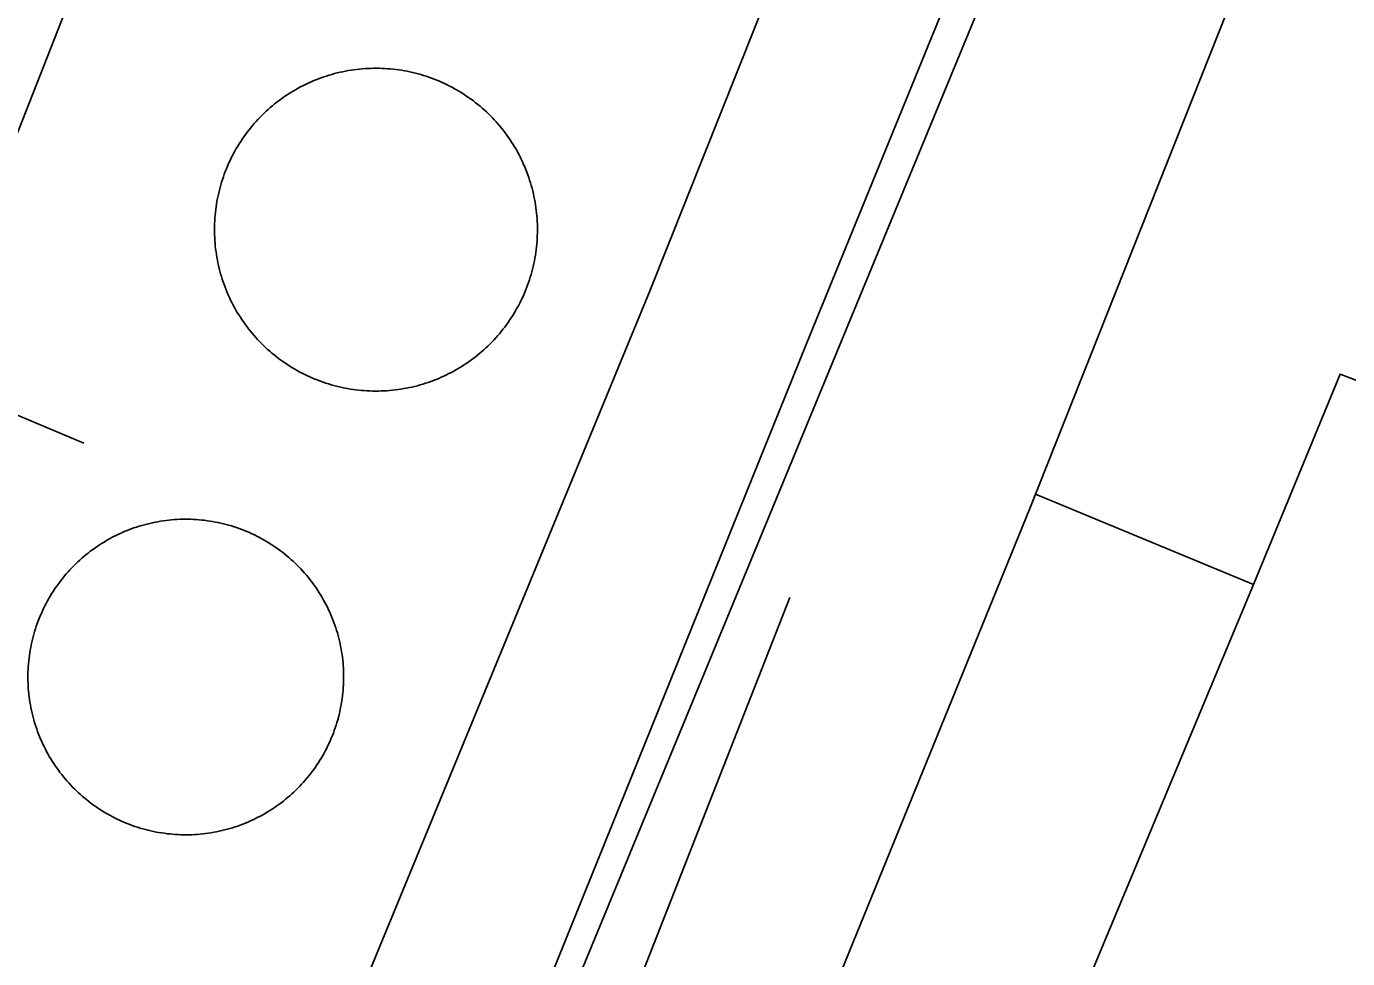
# Model space of a CAD drawing. Extents: x 3567028 to 3605064, y 510945 to 536587.
# Drawn here: x 3591152.6 to 3591393.6, y 518940 to 519110.1 of the extents above; entities that cross this region are included whole.
import ezdxf

# ---------------------------------------------------------------- set-up
doc = ezdxf.new("R2010")
doc.units = 0
for name, color, linetype in [('V-DOMW-TANK', 7, 'Continuous'), ('V-RAIL-TRAK', 7, 'Continuous'), ('V-ROAD-CNTR', 7, 'Continuous'), ('V-UTIL-LINE', 7, 'Continuous')]:
    doc.layers.add(name, color=color, linetype=linetype)

msp = doc.modelspace()

# ---------------------------------------------------------------- linework, layer by layer
at = {"layer": 'V-DOMW-TANK'}
for points in [[(3591188.35, 519064), (3591188.2, 519064.49), (3591188.05, 519064.99), (3591187.91, 519065.48), (3591187.79, 519065.98), (3591187.67, 519066.48), (3591187.56, 519066.98), (3591187.46, 519067.49), (3591187.37, 519067.99), (3591187.28, 519068.5), (3591187.21, 519069.01), (3591187.14, 519069.52), (3591187.08, 519070.03), (3591187.04, 519070.54), (3591187, 519071.05), (3591186.97, 519071.57), (3591186.95, 519072.08), (3591186.93, 519072.6), (3591186.93, 519073.11), (3591186.94, 519073.62), (3591186.95, 519074.14), (3591186.97, 519074.65), (3591187.01, 519075.17), (3591187.05, 519075.68), (3591187.1, 519076.19), (3591187.16, 519076.7), (3591187.23, 519077.21), (3591187.3, 519077.72), (3591187.39, 519078.23), (3591187.48, 519078.73), (3591187.59, 519079.23), (3591187.7, 519079.73), (3591187.82, 519080.23), (3591187.95, 519080.73), (3591188.09, 519081.23), (3591188.24, 519081.72), (3591188.39, 519082.21), (3591188.56, 519082.7), (3591188.73, 519083.18), (3591188.91, 519083.66), (3591189.1, 519084.14), (3591189.3, 519084.61), (3591189.5, 519085.09), (3591189.72, 519085.55), (3591189.94, 519086.02), (3591190.17, 519086.48), (3591190.41, 519086.93), (3591190.66, 519087.38), (3591190.91, 519087.83), (3591191.17, 519088.27), (3591191.44, 519088.71), (3591191.72, 519089.15), (3591192.01, 519089.57), (3591192.3, 519089.99), (3591192.6, 519090.41), (3591192.91, 519090.83), (3591193.22, 519091.23), (3591193.54, 519091.64), (3591193.87, 519092.03), (3591194.2, 519092.42), (3591194.54, 519092.8), (3591194.89, 519093.18), (3591195.25, 519093.55), (3591195.61, 519093.92), (3591195.98, 519094.28), (3591196.35, 519094.64), (3591196.73, 519094.98), (3591197.12, 519095.32), (3591197.51, 519095.65), (3591197.9, 519095.98), (3591198.31, 519096.3), (3591198.71, 519096.61), (3591199.13, 519096.92), (3591199.55, 519097.21), (3591199.98, 519097.5), (3591200.4, 519097.79), (3591200.84, 519098.06), (3591201.28, 519098.33), (3591201.72, 519098.59), (3591202.17, 519098.84), (3591202.62, 519099.08), (3591203.08, 519099.32), (3591203.54, 519099.55), (3591204, 519099.77), (3591204.47, 519099.98), (3591204.95, 519100.19), (3591205.42, 519100.38), (3591205.9, 519100.57), (3591206.38, 519100.75), (3591206.86, 519100.92), (3591207.35, 519101.08), (3591207.84, 519101.23), (3591208.34, 519101.38), (3591208.83, 519101.52), (3591209.33, 519101.64), (3591209.83, 519101.76), (3591210.33, 519101.87), (3591210.84, 519101.97), (3591211.34, 519102.07), (3591211.85, 519102.15), (3591212.36, 519102.22)], [(3591212.36, 519102.22), (3591212.87, 519102.29), (3591213.38, 519102.35), (3591213.89, 519102.39), (3591214.41, 519102.43), (3591214.92, 519102.46), (3591215.43, 519102.48), (3591215.95, 519102.5), (3591216.46, 519102.5), (3591216.97, 519102.49), (3591217.49, 519102.48), (3591218, 519102.46), (3591218.52, 519102.42), (3591219.03, 519102.38), (3591219.54, 519102.33), (3591220.05, 519102.27), (3591220.56, 519102.2), (3591221.07, 519102.13), (3591221.58, 519102.04), (3591222.08, 519101.95), (3591222.58, 519101.84), (3591223.08, 519101.73), (3591223.58, 519101.61), (3591224.08, 519101.48), (3591224.58, 519101.34), (3591225.07, 519101.19), (3591225.56, 519101.04), (3591226.05, 519100.87), (3591226.53, 519100.7), (3591227.01, 519100.52), (3591227.49, 519100.33), (3591227.97, 519100.13), (3591228.44, 519099.92), (3591228.91, 519099.71), (3591229.37, 519099.49), (3591229.83, 519099.26), (3591230.28, 519099.02), (3591230.73, 519098.77), (3591231.18, 519098.52), (3591231.62, 519098.26), (3591232.06, 519097.99), (3591232.49, 519097.71), (3591232.92, 519097.42), (3591233.35, 519097.13), (3591233.76, 519096.83), (3591234.18, 519096.53), (3591234.58, 519096.21), (3591234.98, 519095.89), (3591235.38, 519095.56), (3591235.77, 519095.23), (3591236.16, 519094.89), (3591236.53, 519094.54), (3591236.9, 519094.18), (3591237.27, 519093.82), (3591237.63, 519093.45), (3591237.98, 519093.08), (3591238.33, 519092.7), (3591238.67, 519092.32), (3591239, 519091.92), (3591239.33, 519091.53), (3591239.65, 519091.12), (3591239.96, 519090.71), (3591240.27, 519090.3), (3591240.56, 519089.88), (3591240.85, 519089.46), (3591241.14, 519089.03), (3591241.41, 519088.59), (3591241.68, 519088.15), (3591241.94, 519087.71), (3591242.19, 519087.26), (3591242.43, 519086.81), (3591242.67, 519086.35), (3591242.9, 519085.89), (3591243.12, 519085.43), (3591243.33, 519084.96), (3591243.54, 519084.49), (3591243.73, 519084.01), (3591243.92, 519083.53), (3591244.1, 519083.05), (3591244.27, 519082.57), (3591244.43, 519082.08), (3591244.58, 519081.59), (3591244.73, 519081.09), (3591244.87, 519080.6), (3591244.99, 519080.1), (3591245.11, 519079.6), (3591245.22, 519079.1), (3591245.32, 519078.59), (3591245.42, 519078.09), (3591245.5, 519077.58), (3591245.57, 519077.07), (3591245.64, 519076.56), (3591245.7, 519076.05), (3591245.74, 519075.54), (3591245.78, 519075.03), (3591245.81, 519074.51), (3591245.84, 519074), (3591245.85, 519073.48), (3591245.85, 519072.97), (3591245.84, 519072.46), (3591245.83, 519071.94)], [(3591245.83, 519071.94), (3591245.81, 519071.43), (3591245.77, 519070.92), (3591245.73, 519070.4), (3591245.68, 519069.89), (3591245.62, 519069.38), (3591245.55, 519068.87), (3591245.48, 519068.36), (3591245.39, 519067.85), (3591245.29, 519067.35), (3591245.19, 519066.85), (3591245.08, 519066.34), (3591244.96, 519065.85), (3591244.83, 519065.35), (3591244.69, 519064.85), (3591244.54, 519064.36), (3591244.39, 519063.87), (3591244.22, 519063.38), (3591244.05, 519062.9), (3591243.87, 519062.42), (3591243.68, 519061.94), (3591243.48, 519061.46), (3591243.28, 519060.99), (3591243.06, 519060.53), (3591242.84, 519060.06), (3591242.61, 519059.6), (3591242.37, 519059.15), (3591242.12, 519058.7), (3591241.87, 519058.25), (3591241.61, 519057.8), (3591241.34, 519057.37), (3591241.06, 519056.94), (3591240.77, 519056.51), (3591240.48, 519056.09), (3591240.18, 519055.67), (3591239.88, 519055.25), (3591239.56, 519054.85), (3591239.24, 519054.45), (3591238.91, 519054.05), (3591238.58, 519053.66), (3591238.24, 519053.28), (3591237.89, 519052.9), (3591237.53, 519052.53), (3591237.17, 519052.16), (3591236.8, 519051.8), (3591236.43, 519051.45), (3591236.05, 519051.1), (3591235.67, 519050.76), (3591235.27, 519050.43), (3591234.88, 519050.1), (3591234.47, 519049.78), (3591234.06, 519049.47), (3591233.65, 519049.17), (3591233.23, 519048.87), (3591232.81, 519048.58), (3591232.38, 519048.29), (3591231.94, 519048.02), (3591231.5, 519047.75), (3591231.06, 519047.49), (3591230.61, 519047.24), (3591230.16, 519046.99)], [(3591230.16, 519046.99), (3591229.7, 519046.76), (3591229.24, 519046.53), (3591228.78, 519046.31), (3591228.31, 519046.1), (3591227.84, 519045.9), (3591227.36, 519045.7), (3591226.88, 519045.51), (3591226.4, 519045.33), (3591225.92, 519045.16), (3591225.43, 519045), (3591224.94, 519044.85), (3591224.44, 519044.7), (3591223.95, 519044.56), (3591223.45, 519044.44), (3591222.95, 519044.32), (3591222.45, 519044.21), (3591221.94, 519044.11), (3591221.44, 519044.02), (3591220.93, 519043.93), (3591220.42, 519043.86), (3591219.91, 519043.79), (3591219.4, 519043.73), (3591218.89, 519043.68), (3591218.38, 519043.65), (3591217.86, 519043.62), (3591217.35, 519043.6), (3591216.83, 519043.58), (3591216.32, 519043.58), (3591215.81, 519043.59), (3591215.29, 519043.6), (3591214.78, 519043.62), (3591214.27, 519043.66), (3591213.75, 519043.7), (3591213.24, 519043.75), (3591212.73, 519043.81), (3591212.22, 519043.88), (3591211.71, 519043.95), (3591211.2, 519044.04), (3591210.7, 519044.13), (3591210.2, 519044.24), (3591209.7, 519044.35), (3591209.2, 519044.47), (3591208.7, 519044.6), (3591208.2, 519044.74), (3591207.71, 519044.89), (3591207.22, 519045.04), (3591206.73, 519045.21), (3591206.25, 519045.38), (3591205.77, 519045.56), (3591205.29, 519045.75), (3591204.81, 519045.95), (3591204.34, 519046.16), (3591203.88, 519046.37), (3591203.41, 519046.59), (3591202.95, 519046.82), (3591202.5, 519047.06), (3591202.04, 519047.31), (3591201.6, 519047.56), (3591201.15, 519047.82), (3591200.72, 519048.09), (3591200.29, 519048.37), (3591199.86, 519048.66), (3591199.43, 519048.95), (3591199.02, 519049.25), (3591198.6, 519049.55), (3591198.2, 519049.87), (3591197.8, 519050.19), (3591197.4, 519050.52), (3591197.01, 519050.85), (3591196.63, 519051.19), (3591196.25, 519051.54), (3591195.88, 519051.9), (3591195.51, 519052.26), (3591195.15, 519052.62), (3591194.8, 519053), (3591194.45, 519053.38), (3591194.11, 519053.77), (3591193.78, 519054.16), (3591193.45, 519054.55), (3591193.13, 519054.96), (3591192.82, 519055.37), (3591192.52, 519055.78), (3591192.22, 519056.2), (3591191.93, 519056.62), (3591191.65, 519057.05), (3591191.37, 519057.49), (3591191.1, 519057.93), (3591190.84, 519058.37), (3591190.59, 519058.82), (3591190.35, 519059.27), (3591190.11, 519059.73), (3591189.88, 519060.19), (3591189.66, 519060.65), (3591189.45, 519061.12), (3591189.25, 519061.59), (3591189.05, 519062.07), (3591188.86, 519062.54), (3591188.68, 519063.03), (3591188.51, 519063.51), (3591188.35, 519064)], [(3591155.22, 518980.05), (3591155.03, 518980.51), (3591154.84, 518980.98), (3591154.67, 518981.45), (3591154.5, 518981.92), (3591154.33, 518982.4), (3591154.18, 518982.88), (3591154.04, 518983.36), (3591153.9, 518983.84), (3591153.78, 518984.33), (3591153.66, 518984.82), (3591153.54, 518985.3), (3591153.44, 518985.8), (3591153.35, 518986.29), (3591153.27, 518986.79), (3591153.19, 518987.28), (3591153.12, 518987.78), (3591153.06, 518988.28), (3591153.01, 518988.78), (3591152.97, 518989.28), (3591152.94, 518989.78), (3591152.92, 518990.29), (3591152.9, 518990.79), (3591152.9, 518991.29), (3591152.9, 518991.79), (3591152.91, 518992.3), (3591152.93, 518992.8), (3591152.96, 518993.3), (3591153, 518993.8), (3591153.04, 518994.3), (3591153.1, 518994.8), (3591153.16, 518995.3), (3591153.23, 518995.8), (3591153.31, 518996.29), (3591153.41, 518996.79), (3591153.5, 518997.28), (3591153.61, 518997.77), (3591153.73, 518998.26), (3591153.85, 518998.75), (3591153.98, 518999.23), (3591154.12, 518999.72), (3591154.27, 519000.2), (3591154.43, 519000.67), (3591154.6, 519001.15), (3591154.77, 519001.62), (3591154.96, 519002.09), (3591155.15, 519002.55), (3591155.35, 519003.01), (3591155.55, 519003.47), (3591155.77, 519003.92), (3591155.99, 519004.38), (3591156.22, 519004.83), (3591156.46, 519005.27), (3591156.71, 519005.71), (3591156.96, 519006.14), (3591157.22, 519006.57), (3591157.49, 519006.99), (3591157.76, 519007.41), (3591158.05, 519007.83), (3591158.34, 519008.24), (3591158.63, 519008.64), (3591158.94, 519009.04), (3591159.25, 519009.44), (3591159.57, 519009.83), (3591159.89, 519010.21), (3591160.23, 519010.59), (3591160.56, 519010.96), (3591160.91, 519011.33), (3591161.26, 519011.68), (3591161.62, 519012.04), (3591161.98, 519012.39), (3591162.35, 519012.73), (3591162.73, 519013.06), (3591163.11, 519013.39), (3591163.49, 519013.71), (3591163.89, 519014.02), (3591164.28, 519014.33), (3591164.69, 519014.63), (3591165.1, 519014.92), (3591165.51, 519015.21), (3591165.93, 519015.49), (3591166.35, 519015.76), (3591166.78, 519016.03), (3591167.21, 519016.28), (3591167.65, 519016.53), (3591168.08, 519016.78), (3591168.53, 519017.01), (3591168.98, 519017.23), (3591169.43, 519017.45), (3591169.89, 519017.66), (3591170.35, 519017.86), (3591170.81, 519018.06), (3591171.28, 519018.24), (3591171.75, 519018.42), (3591172.22, 519018.59), (3591172.7, 519018.75), (3591173.18, 519018.9), (3591173.66, 519019.05), (3591174.15, 519019.18), (3591174.63, 519019.31), (3591175.12, 519019.43)], [(3591175.12, 519019.43), (3591175.61, 519019.54), (3591176.1, 519019.64), (3591176.6, 519019.74), (3591177.09, 519019.82), (3591177.59, 519019.9), (3591178.09, 519019.97), (3591178.58, 519020.03), (3591179.08, 519020.07), (3591179.59, 519020.11), (3591180.09, 519020.15), (3591180.59, 519020.17), (3591181.09, 519020.18), (3591181.6, 519020.19), (3591182.1, 519020.19), (3591182.6, 519020.18), (3591183.1, 519020.16), (3591183.6, 519020.13), (3591184.1, 519020.09), (3591184.6, 519020.04), (3591185.11, 519019.99), (3591185.6, 519019.92), (3591186.1, 519019.85), (3591186.6, 519019.77), (3591187.09, 519019.68), (3591187.58, 519019.58), (3591188.08, 519019.48), (3591188.56, 519019.36), (3591189.05, 519019.23), (3591189.54, 519019.1), (3591190.02, 519018.96), (3591190.5, 519018.81), (3591190.98, 519018.66), (3591191.45, 519018.49), (3591191.92, 519018.31), (3591192.39, 519018.13), (3591192.86, 519017.94), (3591193.32, 519017.74), (3591193.77, 519017.53), (3591194.23, 519017.32), (3591194.68, 519017.1), (3591195.13, 519016.87), (3591195.57, 519016.63), (3591196.01, 519016.38), (3591196.44, 519016.13), (3591196.87, 519015.87), (3591197.3, 519015.6), (3591197.72, 519015.32), (3591198.13, 519015.04), (3591198.54, 519014.75), (3591198.95, 519014.45), (3591199.35, 519014.15), (3591199.74, 519013.84), (3591200.13, 519013.52), (3591200.51, 519013.19), (3591200.89, 519012.86), (3591201.26, 519012.52), (3591201.63, 519012.18), (3591201.99, 519011.83), (3591202.34, 519011.47), (3591202.69, 519011.11), (3591203.03, 519010.73), (3591203.36, 519010.36), (3591203.69, 519009.98), (3591204.01, 519009.59), (3591204.33, 519009.2), (3591204.63, 519008.8), (3591204.94, 519008.4), (3591205.23, 519007.99), (3591205.52, 519007.58), (3591205.79, 519007.16), (3591206.06, 519006.74), (3591206.33, 519006.31), (3591206.59, 519005.88), (3591206.84, 519005.44), (3591207.08, 519005), (3591207.31, 519004.55), (3591207.54, 519004.11), (3591207.75, 519003.65), (3591207.96, 519003.2), (3591208.16, 519002.74), (3591208.36, 519002.27), (3591208.55, 519001.81), (3591208.72, 519001.34), (3591208.89, 519000.86), (3591209.05, 519000.39), (3591209.21, 518999.91), (3591209.35, 518999.43), (3591209.49, 518998.94), (3591209.62, 518998.46), (3591209.73, 518997.97), (3591209.84, 518997.48), (3591209.95, 518996.98), (3591210.04, 518996.49), (3591210.12, 518996), (3591210.2, 518995.5), (3591210.27, 518995), (3591210.33, 518994.5), (3591210.38, 518994), (3591210.42, 518993.5), (3591210.45, 518993)], [(3591210.45, 518993), (3591210.47, 518992.5), (3591210.49, 518991.99), (3591210.49, 518991.49), (3591210.49, 518990.99), (3591210.48, 518990.49), (3591210.46, 518989.98), (3591210.43, 518989.48), (3591210.39, 518988.98), (3591210.35, 518988.48), (3591210.29, 518987.98), (3591210.23, 518987.48), (3591210.16, 518986.98), (3591210.07, 518986.49), (3591209.98, 518985.99), (3591209.89, 518985.5), (3591209.78, 518985.01), (3591209.66, 518984.52), (3591209.54, 518984.03), (3591209.41, 518983.55), (3591209.26, 518983.07), (3591209.12, 518982.59), (3591208.96, 518982.11), (3591208.79, 518981.64), (3591208.62, 518981.16), (3591208.44, 518980.7), (3591208.25, 518980.23), (3591208.05, 518979.77), (3591207.84, 518979.31), (3591207.62, 518978.86), (3591207.4, 518978.41), (3591207.17, 518977.96), (3591206.93, 518977.52), (3591206.69, 518977.08), (3591206.43, 518976.64), (3591206.17, 518976.21), (3591205.9, 518975.79), (3591205.63, 518975.37), (3591205.34, 518974.95), (3591205.05, 518974.54), (3591204.75, 518974.14), (3591204.45, 518973.74), (3591204.14, 518973.35), (3591203.82, 518972.96), (3591203.5, 518972.57), (3591203.16, 518972.2), (3591202.83, 518971.82), (3591202.48, 518971.46), (3591202.13, 518971.1), (3591201.77, 518970.74), (3591201.41, 518970.4), (3591201.04, 518970.06), (3591200.67, 518969.72), (3591200.28, 518969.39), (3591199.9, 518969.07), (3591199.5, 518968.76), (3591199.11, 518968.45), (3591198.7, 518968.15), (3591198.29, 518967.86), (3591197.88, 518967.57), (3591197.46, 518967.29)], [(3591197.46, 518967.29), (3591197.04, 518967.02), (3591196.61, 518966.76), (3591196.18, 518966.5), (3591195.74, 518966.25), (3591195.3, 518966.01), (3591194.86, 518965.78), (3591194.41, 518965.55), (3591193.96, 518965.33), (3591193.5, 518965.12), (3591193.04, 518964.92), (3591192.58, 518964.73), (3591192.11, 518964.54), (3591191.64, 518964.36), (3591191.17, 518964.19), (3591190.69, 518964.03), (3591190.21, 518963.88), (3591189.73, 518963.74), (3591189.25, 518963.6), (3591188.76, 518963.47), (3591188.27, 518963.35), (3591187.78, 518963.24), (3591187.29, 518963.14), (3591186.79, 518963.05), (3591186.3, 518962.96), (3591185.8, 518962.89), (3591185.3, 518962.82), (3591184.81, 518962.76), (3591184.3, 518962.71), (3591183.8, 518962.67), (3591183.3, 518962.64), (3591182.8, 518962.61), (3591182.3, 518962.6), (3591181.79, 518962.59), (3591181.29, 518962.6), (3591180.79, 518962.61), (3591180.29, 518962.63), (3591179.79, 518962.65), (3591179.28, 518962.69), (3591178.78, 518962.74), (3591178.28, 518962.79), (3591177.79, 518962.86), (3591177.29, 518962.93), (3591176.79, 518963.01), (3591176.3, 518963.1), (3591175.8, 518963.2), (3591175.31, 518963.31), (3591174.82, 518963.42), (3591174.34, 518963.55), (3591173.85, 518963.68), (3591173.37, 518963.82), (3591172.89, 518963.97), (3591172.41, 518964.13), (3591171.94, 518964.29), (3591171.47, 518964.47), (3591171, 518964.65), (3591170.54, 518964.84), (3591170.07, 518965.04), (3591169.61, 518965.25), (3591169.16, 518965.46), (3591168.71, 518965.68), (3591168.26, 518965.92), (3591167.82, 518966.15), (3591167.38, 518966.4), (3591166.95, 518966.65), (3591166.52, 518966.92), (3591166.09, 518967.18), (3591165.67, 518967.46), (3591165.26, 518967.74), (3591164.85, 518968.03), (3591164.44, 518968.33), (3591164.04, 518968.64), (3591163.65, 518968.95), (3591163.26, 518969.27), (3591162.88, 518969.59), (3591162.5, 518969.92), (3591162.13, 518970.26), (3591161.76, 518970.61), (3591161.4, 518970.96), (3591161.05, 518971.31), (3591160.7, 518971.68), (3591160.36, 518972.05), (3591160.02, 518972.42), (3591159.7, 518972.8), (3591159.38, 518973.19), (3591159.06, 518973.58), (3591158.75, 518973.98), (3591158.45, 518974.38), (3591158.16, 518974.79), (3591157.87, 518975.2), (3591157.6, 518975.62), (3591157.33, 518976.05), (3591157.06, 518976.47), (3591156.8, 518976.9), (3591156.56, 518977.34), (3591156.31, 518977.78), (3591156.08, 518978.23), (3591155.85, 518978.68), (3591155.64, 518979.13), (3591155.43, 518979.59), (3591155.22, 518980.05)]]:
    msp.add_lwpolyline(points, dxfattribs=at)
at = {"layer": 'V-RAIL-TRAK'}
for points in [[(3591075.79, 518516.67), (3591109.85, 518599.95), (3591169.77, 518743.03), (3591224.98, 518879.08), (3591294.88, 519052.07), (3591341.29, 519165.84)], [(3591291.9, 519005.93), (3591255.49, 518913.04), (3591233.75, 518857.56), (3591173.83, 518708.02), (3591104.52, 518542.07), (3591091.6, 518510.99), (3591071.63, 518471.7), (3591054.61, 518440.62), (3591021.81, 518381.49)]]:
    msp.add_lwpolyline(points, dxfattribs=at)
at = {"layer": 'V-ROAD-CNTR'}
msp.add_lwpolyline([(3590037.68, 516849.84), (3590093.73, 516866.65), (3590173.74, 516911.73), (3590242.46, 516949.66), (3590319.77, 517007.94), (3590429.43, 517103.94), (3590517.34, 517212.75), (3590587.55, 517303.4), (3590639.94, 517409.01), (3590682.04, 517545.13), (3590817.35, 517900.87), (3590846.95, 517975.61), (3591001.82, 518326.9), (3591388.22, 519263.34), (3591553.48, 519661.65), (3591562.74, 519731.5), (3591568.14, 519837.3), (3591569.79, 519930.17), (3591562.81, 520003.44), (3591537.68, 520116.98), (3591496.44, 520299.22), (3591473.13, 520410.82)], dxfattribs=at)
at = {"layer": 'V-UTIL-LINE'}
msp.add_line((3591133.6, 519046.44), (3591163.09, 519034.08), dxfattribs=at)
for points in [[(3591124.38, 519022.97), (3591205.45, 519229.4), (3591209.91, 519242.53)], [(3591166.12, 518832.24), (3591175.73, 518841.84), (3591266.4, 519061.98), (3591320.93, 519198.98)], [(3591177.66, 518633.99), (3591335.66, 519022.16), (3591392, 519164.12)], [(3591376.47, 519008.28), (3591392.27, 519046.68), (3591455.37, 519022.64), (3591459.49, 519030.18), (3591469.09, 519026.75)], [(3591336.7, 519024.77), (3591376.47, 519008.28), (3591318.08, 518868.37), (3591306.42, 518869.07), (3591271.38, 518773.74), (3591239.81, 518786.67)]]:
    msp.add_lwpolyline(points, dxfattribs=at)

doc.saveas('drawing.dxf')
